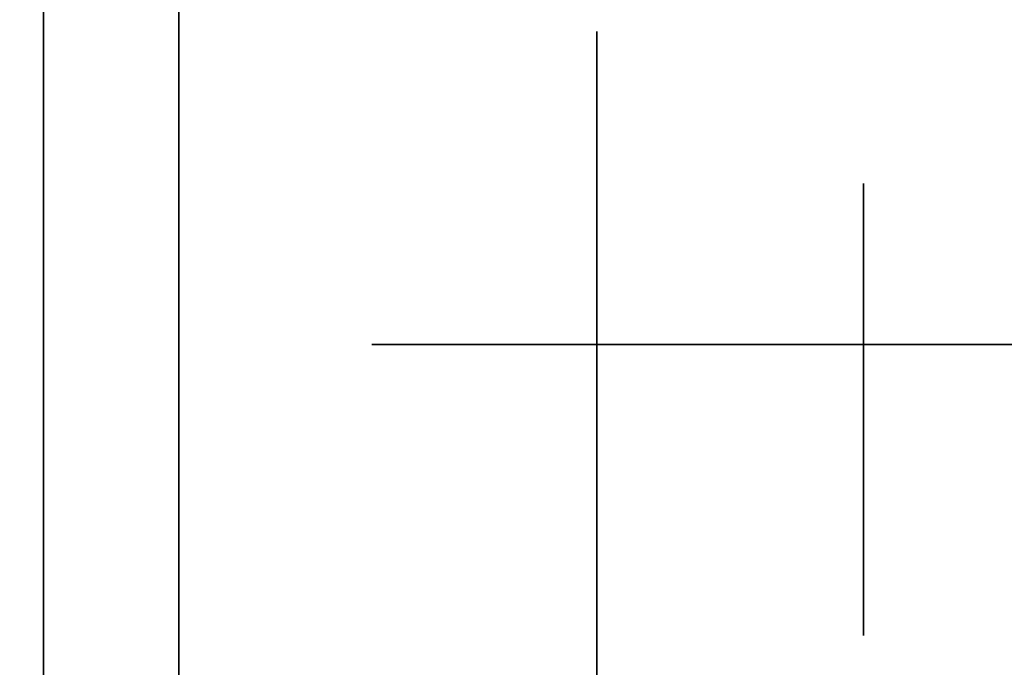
# Model space of a CAD drawing. Extents: x -1299 to -1246.9, y 2743.7 to 2747.9.
# Tile 456 of 1056: x -1284.988 to -1284.9531, y 2747.7993 to 2747.8222. Entities that reach past the tile are written whole.
import ezdxf

# ---------------------------------------------------------------- set-up
doc = ezdxf.new("R2010")
doc.units = 0
doc.header["$LTSCALE"] = 150
doc.header["$MEASUREMENT"] = 0
doc.layers.add('3DFACE_BOLT', color=7, linetype='CONTINUOUS')
doc.layers.add('3DFACE_SHAPE', color=7, linetype='CONTINUOUS')

msp = doc.modelspace()

# ---------------------------------------------------------------- linework, layer by layer
at = {"layer": '3DFACE_BOLT', "color": 1}
for points, invisible_edges in [([(-1284.970119, 2747.841309, 0.068), (-1284.969727, 2747.841309, 0.065528), (-1284.970119, 2747.791309, 0.068)], 14), ([(-1284.970119, 2747.791309, 0.068), (-1284.969727, 2747.841309, 0.065528), (-1284.969727, 2747.791309, 0.065528)], 3), ([(-1284.969727, 2747.841309, 0.070472), (-1284.970119, 2747.841309, 0.068), (-1284.969727, 2747.791309, 0.070472)], 14), ([(-1284.969727, 2747.791309, 0.070472), (-1284.970119, 2747.841309, 0.068), (-1284.970119, 2747.791309, 0.068)], 3), ([(-1284.970119, 2747.841309, 0.138), (-1284.969727, 2747.841309, 0.135528), (-1284.970119, 2747.791309, 0.138)], 14), ([(-1284.970119, 2747.791309, 0.138), (-1284.969727, 2747.841309, 0.135528), (-1284.969727, 2747.791309, 0.135528)], 3), ([(-1284.969727, 2747.841309, 0.140472), (-1284.970119, 2747.841309, 0.138), (-1284.969727, 2747.791309, 0.140472)], 14), ([(-1284.969727, 2747.791309, 0.140472), (-1284.970119, 2747.841309, 0.138), (-1284.970119, 2747.791309, 0.138)], 3), ([(-1284.969727, 2747.841309, 0.065528), (-1284.968591, 2747.841309, 0.063298), (-1284.969727, 2747.791309, 0.065528)], 14), ([(-1284.969727, 2747.791309, 0.065528), (-1284.968591, 2747.841309, 0.063298), (-1284.968591, 2747.791309, 0.063298)], 3), ([(-1284.968591, 2747.841309, 0.072702), (-1284.969727, 2747.841309, 0.070472), (-1284.968591, 2747.791309, 0.072702)], 14), ([(-1284.968591, 2747.791309, 0.072702), (-1284.969727, 2747.841309, 0.070472), (-1284.969727, 2747.791309, 0.070472)], 3), ([(-1284.969727, 2747.841309, 0.135528), (-1284.968591, 2747.841309, 0.133298), (-1284.969727, 2747.791309, 0.135528)], 14), ([(-1284.969727, 2747.791309, 0.135528), (-1284.968591, 2747.841309, 0.133298), (-1284.968591, 2747.791309, 0.133298)], 3), ([(-1284.968591, 2747.841309, 0.142702), (-1284.969727, 2747.841309, 0.140472), (-1284.968591, 2747.791309, 0.142702)], 14), ([(-1284.968591, 2747.791309, 0.142702), (-1284.969727, 2747.841309, 0.140472), (-1284.969727, 2747.791309, 0.140472)], 3), ([(-1284.968591, 2747.841309, 0.063298), (-1284.966821, 2747.841309, 0.061528), (-1284.968591, 2747.791309, 0.063298)], 14), ([(-1284.968591, 2747.791309, 0.063298), (-1284.966821, 2747.841309, 0.061528), (-1284.966821, 2747.791309, 0.061528)], 3), ([(-1284.966821, 2747.841309, 0.074472), (-1284.968591, 2747.841309, 0.072702), (-1284.966821, 2747.791309, 0.074472)], 14), ([(-1284.966821, 2747.791309, 0.074472), (-1284.968591, 2747.841309, 0.072702), (-1284.968591, 2747.791309, 0.072702)], 3), ([(-1284.968591, 2747.841309, 0.133298), (-1284.966821, 2747.841309, 0.131528), (-1284.968591, 2747.791309, 0.133298)], 14), ([(-1284.968591, 2747.791309, 0.133298), (-1284.966821, 2747.841309, 0.131528), (-1284.966821, 2747.791309, 0.131528)], 3), ([(-1284.966821, 2747.841309, 0.144472), (-1284.968591, 2747.841309, 0.142702), (-1284.966821, 2747.791309, 0.144472)], 14), ([(-1284.966821, 2747.791309, 0.144472), (-1284.968591, 2747.841309, 0.142702), (-1284.968591, 2747.791309, 0.142702)], 3), ([(-1284.966821, 2747.841309, 0.061528), (-1284.964591, 2747.841309, 0.060392), (-1284.966821, 2747.791309, 0.061528)], 14), ([(-1284.966821, 2747.791309, 0.061528), (-1284.964591, 2747.841309, 0.060392), (-1284.964591, 2747.791309, 0.060392)], 3), ([(-1284.964591, 2747.841309, 0.075608), (-1284.966821, 2747.841309, 0.074472), (-1284.964591, 2747.791309, 0.075608)], 14), ([(-1284.964591, 2747.791309, 0.075608), (-1284.966821, 2747.841309, 0.074472), (-1284.966821, 2747.791309, 0.074472)], 3), ([(-1284.966821, 2747.841309, 0.131528), (-1284.964591, 2747.841309, 0.130392), (-1284.966821, 2747.791309, 0.131528)], 14), ([(-1284.966821, 2747.791309, 0.131528), (-1284.964591, 2747.841309, 0.130392), (-1284.964591, 2747.791309, 0.130392)], 3), ([(-1284.964591, 2747.841309, 0.145608), (-1284.966821, 2747.841309, 0.144472), (-1284.964591, 2747.791309, 0.145608)], 14), ([(-1284.964591, 2747.791309, 0.145608), (-1284.966821, 2747.841309, 0.144472), (-1284.966821, 2747.791309, 0.144472)], 3), ([(-1284.964591, 2747.841309, 0.060392), (-1284.962119, 2747.841309, 0.06), (-1284.964591, 2747.791309, 0.060392)], 14), ([(-1284.964591, 2747.791309, 0.060392), (-1284.962119, 2747.841309, 0.06), (-1284.962119, 2747.791309, 0.06)], 3), ([(-1284.962119, 2747.841309, 0.076), (-1284.964591, 2747.841309, 0.075608), (-1284.962119, 2747.791309, 0.076)], 14), ([(-1284.962119, 2747.791309, 0.076), (-1284.964591, 2747.841309, 0.075608), (-1284.964591, 2747.791309, 0.075608)], 3), ([(-1284.964591, 2747.841309, 0.130392), (-1284.962119, 2747.841309, 0.13), (-1284.964591, 2747.791309, 0.130392)], 14), ([(-1284.964591, 2747.791309, 0.130392), (-1284.962119, 2747.841309, 0.13), (-1284.962119, 2747.791309, 0.13)], 3), ([(-1284.962119, 2747.841309, 0.146), (-1284.964591, 2747.841309, 0.145608), (-1284.962119, 2747.791309, 0.146)], 14), ([(-1284.962119, 2747.791309, 0.146), (-1284.964591, 2747.841309, 0.145608), (-1284.964591, 2747.791309, 0.145608)], 3), ([(-1284.962119, 2747.841309, 0.06), (-1284.959647, 2747.841309, 0.060392), (-1284.962119, 2747.791309, 0.06)], 14), ([(-1284.962119, 2747.791309, 0.06), (-1284.959647, 2747.841309, 0.060392), (-1284.959647, 2747.791309, 0.060392)], 3), ([(-1284.959647, 2747.841309, 0.075608), (-1284.962119, 2747.841309, 0.076), (-1284.959647, 2747.791309, 0.075608)], 14), ([(-1284.959647, 2747.791309, 0.075608), (-1284.962119, 2747.841309, 0.076), (-1284.962119, 2747.791309, 0.076)], 3), ([(-1284.962119, 2747.841309, 0.13), (-1284.959647, 2747.841309, 0.130392), (-1284.962119, 2747.791309, 0.13)], 14), ([(-1284.962119, 2747.791309, 0.13), (-1284.959647, 2747.841309, 0.130392), (-1284.959647, 2747.791309, 0.130392)], 3), ([(-1284.959647, 2747.841309, 0.145608), (-1284.962119, 2747.841309, 0.146), (-1284.959647, 2747.791309, 0.145608)], 14), ([(-1284.959647, 2747.791309, 0.145608), (-1284.962119, 2747.841309, 0.146), (-1284.962119, 2747.791309, 0.146)], 3), ([(-1284.959647, 2747.841309, 0.060392), (-1284.957416, 2747.841309, 0.061528), (-1284.959647, 2747.791309, 0.060392)], 14), ([(-1284.959647, 2747.791309, 0.060392), (-1284.957416, 2747.841309, 0.061528), (-1284.957416, 2747.791309, 0.061528)], 3), ([(-1284.957416, 2747.841309, 0.074472), (-1284.959647, 2747.841309, 0.075608), (-1284.957416, 2747.791309, 0.074472)], 14), ([(-1284.957416, 2747.791309, 0.074472), (-1284.959647, 2747.841309, 0.075608), (-1284.959647, 2747.791309, 0.075608)], 3), ([(-1284.959647, 2747.841309, 0.130392), (-1284.957416, 2747.841309, 0.131528), (-1284.959647, 2747.791309, 0.130392)], 14), ([(-1284.959647, 2747.791309, 0.130392), (-1284.957416, 2747.841309, 0.131528), (-1284.957416, 2747.791309, 0.131528)], 3), ([(-1284.957416, 2747.841309, 0.144472), (-1284.959647, 2747.841309, 0.145608), (-1284.957416, 2747.791309, 0.144472)], 14), ([(-1284.957416, 2747.791309, 0.144472), (-1284.959647, 2747.841309, 0.145608), (-1284.959647, 2747.791309, 0.145608)], 3), ([(-1284.957416, 2747.841309, 0.061528), (-1284.955647, 2747.841309, 0.063298), (-1284.957416, 2747.791309, 0.061528)], 14), ([(-1284.957416, 2747.791309, 0.061528), (-1284.955647, 2747.841309, 0.063298), (-1284.955647, 2747.791309, 0.063298)], 3), ([(-1284.955647, 2747.841309, 0.072702), (-1284.957416, 2747.841309, 0.074472), (-1284.955647, 2747.791309, 0.072702)], 14), ([(-1284.955647, 2747.791309, 0.072702), (-1284.957416, 2747.841309, 0.074472), (-1284.957416, 2747.791309, 0.074472)], 3), ([(-1284.957416, 2747.841309, 0.131528), (-1284.955647, 2747.841309, 0.133298), (-1284.957416, 2747.791309, 0.131528)], 14), ([(-1284.957416, 2747.791309, 0.131528), (-1284.955647, 2747.841309, 0.133298), (-1284.955647, 2747.791309, 0.133298)], 3), ([(-1284.955647, 2747.841309, 0.142702), (-1284.957416, 2747.841309, 0.144472), (-1284.955647, 2747.791309, 0.142702)], 14), ([(-1284.955647, 2747.791309, 0.142702), (-1284.957416, 2747.841309, 0.144472), (-1284.957416, 2747.791309, 0.144472)], 3), ([(-1284.955647, 2747.841309, 0.063298), (-1284.95451, 2747.841309, 0.065528), (-1284.955647, 2747.791309, 0.063298)], 14), ([(-1284.955647, 2747.791309, 0.063298), (-1284.95451, 2747.841309, 0.065528), (-1284.95451, 2747.791309, 0.065528)], 3), ([(-1284.95451, 2747.841309, 0.070472), (-1284.955647, 2747.841309, 0.072702), (-1284.95451, 2747.791309, 0.070472)], 14), ([(-1284.95451, 2747.791309, 0.070472), (-1284.955647, 2747.841309, 0.072702), (-1284.955647, 2747.791309, 0.072702)], 3), ([(-1284.955647, 2747.841309, 0.133298), (-1284.95451, 2747.841309, 0.135528), (-1284.955647, 2747.791309, 0.133298)], 14), ([(-1284.955647, 2747.791309, 0.133298), (-1284.95451, 2747.841309, 0.135528), (-1284.95451, 2747.791309, 0.135528)], 3), ([(-1284.95451, 2747.841309, 0.140472), (-1284.955647, 2747.841309, 0.142702), (-1284.95451, 2747.791309, 0.140472)], 14), ([(-1284.95451, 2747.791309, 0.140472), (-1284.955647, 2747.841309, 0.142702), (-1284.955647, 2747.791309, 0.142702)], 3), ([(-1284.95451, 2747.841309, 0.065528), (-1284.954119, 2747.841309, 0.068), (-1284.95451, 2747.791309, 0.065528)], 14), ([(-1284.95451, 2747.791309, 0.065528), (-1284.954119, 2747.841309, 0.068), (-1284.954119, 2747.791309, 0.068)], 3), ([(-1284.954119, 2747.841309, 0.068), (-1284.95451, 2747.841309, 0.070472), (-1284.954119, 2747.791309, 0.068)], 14), ([(-1284.954119, 2747.791309, 0.068), (-1284.95451, 2747.841309, 0.070472), (-1284.95451, 2747.791309, 0.070472)], 3), ([(-1284.95451, 2747.841309, 0.135528), (-1284.954119, 2747.841309, 0.138), (-1284.95451, 2747.791309, 0.135528)], 14), ([(-1284.95451, 2747.791309, 0.135528), (-1284.954119, 2747.841309, 0.138), (-1284.954119, 2747.791309, 0.138)], 3), ([(-1284.954119, 2747.841309, 0.138), (-1284.95451, 2747.841309, 0.140472), (-1284.954119, 2747.791309, 0.138)], 14), ([(-1284.954119, 2747.791309, 0.138), (-1284.95451, 2747.841309, 0.140472), (-1284.95451, 2747.791309, 0.140472)], 3), ([(-1284.975494, 2747.825549, 0.068), (-1284.968806, 2747.825549, 0.056417), (-1284.975494, 2747.810749, 0.068)], 14), ([(-1284.975494, 2747.810749, 0.068), (-1284.968806, 2747.825549, 0.056417), (-1284.968806, 2747.810749, 0.056417)], 3), ([(-1284.968806, 2747.825549, 0.079583), (-1284.975494, 2747.825549, 0.068), (-1284.968806, 2747.810749, 0.079583)], 14), ([(-1284.968806, 2747.810749, 0.079583), (-1284.975494, 2747.825549, 0.068), (-1284.975494, 2747.810749, 0.068)], 3), ([(-1284.975494, 2747.825549, 0.138), (-1284.968806, 2747.825549, 0.126417), (-1284.975494, 2747.810749, 0.138)], 14), ([(-1284.975494, 2747.810749, 0.138), (-1284.968806, 2747.825549, 0.126417), (-1284.968806, 2747.810749, 0.126417)], 3), ([(-1284.968806, 2747.825549, 0.149583), (-1284.975494, 2747.825549, 0.138), (-1284.968806, 2747.810749, 0.149583)], 14), ([(-1284.968806, 2747.810749, 0.149583), (-1284.975494, 2747.825549, 0.138), (-1284.975494, 2747.810749, 0.138)], 3), ([(-1284.968806, 2747.825549, 0.056417), (-1284.955431, 2747.825549, 0.056417), (-1284.968806, 2747.810749, 0.056417)], 14), ([(-1284.968806, 2747.810749, 0.056417), (-1284.955431, 2747.825549, 0.056417), (-1284.955431, 2747.810749, 0.056417)], 3), ([(-1284.955431, 2747.825549, 0.079583), (-1284.968806, 2747.825549, 0.079583), (-1284.955431, 2747.810749, 0.079583)], 14), ([(-1284.955431, 2747.810749, 0.079583), (-1284.968806, 2747.825549, 0.079583), (-1284.968806, 2747.810749, 0.079583)], 3), ([(-1284.968806, 2747.825549, 0.126417), (-1284.955431, 2747.825549, 0.126417), (-1284.968806, 2747.810749, 0.126417)], 14), ([(-1284.968806, 2747.810749, 0.126417), (-1284.955431, 2747.825549, 0.126417), (-1284.955431, 2747.810749, 0.126417)], 3), ([(-1284.955431, 2747.825549, 0.149583), (-1284.968806, 2747.825549, 0.149583), (-1284.955431, 2747.810749, 0.149583)], 14), ([(-1284.955431, 2747.810749, 0.149583), (-1284.968806, 2747.825549, 0.149583), (-1284.968806, 2747.810749, 0.149583)], 3), ([(-1284.955431, 2747.825549, 0.056417), (-1284.948744, 2747.825549, 0.068), (-1284.955431, 2747.810749, 0.056417)], 14), ([(-1284.955431, 2747.810749, 0.056417), (-1284.948744, 2747.825549, 0.068), (-1284.948744, 2747.810749, 0.068)], 3), ([(-1284.948744, 2747.825549, 0.068), (-1284.955431, 2747.825549, 0.079583), (-1284.948744, 2747.810749, 0.068)], 14), ([(-1284.948744, 2747.810749, 0.068), (-1284.955431, 2747.825549, 0.079583), (-1284.955431, 2747.810749, 0.079583)], 3), ([(-1284.955431, 2747.825549, 0.126417), (-1284.948744, 2747.825549, 0.138), (-1284.955431, 2747.810749, 0.126417)], 14), ([(-1284.955431, 2747.810749, 0.126417), (-1284.948744, 2747.825549, 0.138), (-1284.948744, 2747.810749, 0.138)], 3), ([(-1284.948744, 2747.825549, 0.138), (-1284.955431, 2747.825549, 0.149583), (-1284.948744, 2747.810749, 0.138)], 14), ([(-1284.948744, 2747.810749, 0.138), (-1284.955431, 2747.825549, 0.149583), (-1284.955431, 2747.810749, 0.149583)], 3), ([(-1284.982319, 2747.815136, 0.126417), (-1284.982319, 2747.821824, 0.138), (-1284.967519, 2747.815136, 0.126417)], 14), ([(-1284.967519, 2747.815136, 0.126417), (-1284.982319, 2747.821824, 0.138), (-1284.967519, 2747.821824, 0.138)], 3), ([(-1284.982319, 2747.821824, 0.138), (-1284.982319, 2747.815136, 0.149583), (-1284.967519, 2747.821824, 0.138)], 14), ([(-1284.967519, 2747.821824, 0.138), (-1284.982319, 2747.815136, 0.149583), (-1284.967519, 2747.815136, 0.149583)], 3), ([(-1284.982319, 2747.815136, 0.149583), (-1284.982319, 2747.821824, 0.138), (-1284.982319, 2747.815136, 0.126417)], 12), ([(-1284.982319, 2747.815136, 0.056417), (-1284.982319, 2747.821824, 0.068), (-1284.967519, 2747.815136, 0.056417)], 14), ([(-1284.967519, 2747.815136, 0.056417), (-1284.982319, 2747.821824, 0.068), (-1284.967519, 2747.821824, 0.068)], 3), ([(-1284.982319, 2747.821824, 0.068), (-1284.982319, 2747.815136, 0.079583), (-1284.967519, 2747.821824, 0.068)], 14), ([(-1284.967519, 2747.821824, 0.068), (-1284.982319, 2747.815136, 0.079583), (-1284.967519, 2747.815136, 0.079583)], 3), ([(-1284.982319, 2747.815136, 0.079583), (-1284.982319, 2747.821824, 0.068), (-1284.982319, 2747.815136, 0.056417)], 12), ([(-1284.967519, 2747.815136, 0.126417), (-1284.967519, 2747.821824, 0.138), (-1284.967519, 2747.815136, 0.149583)], 12), ([(-1284.967519, 2747.815136, 0.056417), (-1284.967519, 2747.821824, 0.068), (-1284.967519, 2747.815136, 0.079583)], 12), ([(-1285.008079, 2747.816057, 0.135528), (-1285.008079, 2747.816449, 0.138), (-1284.958079, 2747.816057, 0.135528)], 14), ([(-1284.958079, 2747.816057, 0.135528), (-1285.008079, 2747.816449, 0.138), (-1284.958079, 2747.816449, 0.138)], 3), ([(-1285.008079, 2747.816449, 0.138), (-1285.008079, 2747.816057, 0.140472), (-1284.958079, 2747.816449, 0.138)], 14), ([(-1284.958079, 2747.816449, 0.138), (-1285.008079, 2747.816057, 0.140472), (-1284.958079, 2747.816057, 0.140472)], 3), ([(-1285.008079, 2747.816057, 0.065528), (-1285.008079, 2747.816449, 0.068), (-1284.958079, 2747.816057, 0.065528)], 14), ([(-1284.958079, 2747.816057, 0.065528), (-1285.008079, 2747.816449, 0.068), (-1284.958079, 2747.816449, 0.068)], 3), ([(-1285.008079, 2747.816449, 0.068), (-1285.008079, 2747.816057, 0.070472), (-1284.958079, 2747.816449, 0.068)], 14), ([(-1284.958079, 2747.816449, 0.068), (-1285.008079, 2747.816057, 0.070472), (-1284.958079, 2747.816057, 0.070472)], 3), ([(-1284.958079, 2747.816057, 0.135528), (-1284.958079, 2747.816449, 0.138), (-1284.958079, 2747.816057, 0.140472)], 12), ([(-1284.958079, 2747.816057, 0.065528), (-1284.958079, 2747.816449, 0.068), (-1284.958079, 2747.816057, 0.070472)], 12), ([(-1285.008079, 2747.814921, 0.133298), (-1285.008079, 2747.816057, 0.135528), (-1284.958079, 2747.814921, 0.133298)], 14), ([(-1284.958079, 2747.814921, 0.133298), (-1285.008079, 2747.816057, 0.135528), (-1284.958079, 2747.816057, 0.135528)], 3), ([(-1285.008079, 2747.816057, 0.140472), (-1285.008079, 2747.814921, 0.142702), (-1284.958079, 2747.816057, 0.140472)], 14), ([(-1284.958079, 2747.816057, 0.140472), (-1285.008079, 2747.814921, 0.142702), (-1284.958079, 2747.814921, 0.142702)], 3), ([(-1285.008079, 2747.814921, 0.063298), (-1285.008079, 2747.816057, 0.065528), (-1284.958079, 2747.814921, 0.063298)], 14), ([(-1284.958079, 2747.814921, 0.063298), (-1285.008079, 2747.816057, 0.065528), (-1284.958079, 2747.816057, 0.065528)], 3), ([(-1285.008079, 2747.816057, 0.070472), (-1285.008079, 2747.814921, 0.072702), (-1284.958079, 2747.816057, 0.070472)], 14), ([(-1284.958079, 2747.816057, 0.070472), (-1285.008079, 2747.814921, 0.072702), (-1284.958079, 2747.814921, 0.072702)], 3), ([(-1284.958079, 2747.814921, 0.133298), (-1284.958079, 2747.816057, 0.135528), (-1284.958079, 2747.814921, 0.142702)], 14), ([(-1284.958079, 2747.814921, 0.142702), (-1284.958079, 2747.816057, 0.135528), (-1284.958079, 2747.816057, 0.140472)], 3), ([(-1284.958079, 2747.814921, 0.063298), (-1284.958079, 2747.816057, 0.065528), (-1284.958079, 2747.814921, 0.072702)], 14), ([(-1284.958079, 2747.814921, 0.072702), (-1284.958079, 2747.816057, 0.065528), (-1284.958079, 2747.816057, 0.070472)], 3), ([(-1285.008079, 2747.813151, 0.131528), (-1285.008079, 2747.814921, 0.133298), (-1284.958079, 2747.813151, 0.131528)], 14), ([(-1284.958079, 2747.813151, 0.131528), (-1285.008079, 2747.814921, 0.133298), (-1284.958079, 2747.814921, 0.133298)], 3), ([(-1285.008079, 2747.814921, 0.142702), (-1285.008079, 2747.813151, 0.144472), (-1284.958079, 2747.814921, 0.142702)], 14), ([(-1284.958079, 2747.814921, 0.142702), (-1285.008079, 2747.813151, 0.144472), (-1284.958079, 2747.813151, 0.144472)], 3), ([(-1285.008079, 2747.813151, 0.061528), (-1285.008079, 2747.814921, 0.063298), (-1284.958079, 2747.813151, 0.061528)], 14), ([(-1284.958079, 2747.813151, 0.061528), (-1285.008079, 2747.814921, 0.063298), (-1284.958079, 2747.814921, 0.063298)], 3), ([(-1285.008079, 2747.814921, 0.072702), (-1285.008079, 2747.813151, 0.074472), (-1284.958079, 2747.814921, 0.072702)], 14), ([(-1284.958079, 2747.814921, 0.072702), (-1285.008079, 2747.813151, 0.074472), (-1284.958079, 2747.813151, 0.074472)], 3), ([(-1284.982319, 2747.801761, 0.126417), (-1284.982319, 2747.815136, 0.126417), (-1284.967519, 2747.801761, 0.126417)], 14), ([(-1284.967519, 2747.801761, 0.126417), (-1284.982319, 2747.815136, 0.126417), (-1284.967519, 2747.815136, 0.126417)], 3), ([(-1284.982319, 2747.815136, 0.149583), (-1284.982319, 2747.801761, 0.149583), (-1284.967519, 2747.815136, 0.149583)], 14), ([(-1284.967519, 2747.815136, 0.149583), (-1284.982319, 2747.801761, 0.149583), (-1284.967519, 2747.801761, 0.149583)], 3), ([(-1284.982319, 2747.801761, 0.149583), (-1284.982319, 2747.815136, 0.149583), (-1284.982319, 2747.801761, 0.126417)], 14), ([(-1284.982319, 2747.801761, 0.126417), (-1284.982319, 2747.815136, 0.149583), (-1284.982319, 2747.815136, 0.126417)], 3), ([(-1284.982319, 2747.801761, 0.056417), (-1284.982319, 2747.815136, 0.056417), (-1284.967519, 2747.801761, 0.056417)], 14), ([(-1284.967519, 2747.801761, 0.056417), (-1284.982319, 2747.815136, 0.056417), (-1284.967519, 2747.815136, 0.056417)], 3), ([(-1284.982319, 2747.815136, 0.079583), (-1284.982319, 2747.801761, 0.079583), (-1284.967519, 2747.815136, 0.079583)], 14), ([(-1284.967519, 2747.815136, 0.079583), (-1284.982319, 2747.801761, 0.079583), (-1284.967519, 2747.801761, 0.079583)], 3), ([(-1284.982319, 2747.801761, 0.079583), (-1284.982319, 2747.815136, 0.079583), (-1284.982319, 2747.801761, 0.056417)], 14), ([(-1284.982319, 2747.801761, 0.056417), (-1284.982319, 2747.815136, 0.079583), (-1284.982319, 2747.815136, 0.056417)], 3), ([(-1284.967519, 2747.801761, 0.126417), (-1284.967519, 2747.815136, 0.126417), (-1284.967519, 2747.801761, 0.149583)], 14), ([(-1284.967519, 2747.801761, 0.149583), (-1284.967519, 2747.815136, 0.126417), (-1284.967519, 2747.815136, 0.149583)], 3), ([(-1284.967519, 2747.801761, 0.056417), (-1284.967519, 2747.815136, 0.056417), (-1284.967519, 2747.801761, 0.079583)], 14), ([(-1284.967519, 2747.801761, 0.079583), (-1284.967519, 2747.815136, 0.056417), (-1284.967519, 2747.815136, 0.079583)], 3), ([(-1284.958079, 2747.813151, 0.131528), (-1284.958079, 2747.814921, 0.133298), (-1284.958079, 2747.813151, 0.144472)], 14), ([(-1284.958079, 2747.813151, 0.144472), (-1284.958079, 2747.814921, 0.133298), (-1284.958079, 2747.814921, 0.142702)], 3), ([(-1284.958079, 2747.813151, 0.061528), (-1284.958079, 2747.814921, 0.063298), (-1284.958079, 2747.813151, 0.074472)], 14), ([(-1284.958079, 2747.813151, 0.074472), (-1284.958079, 2747.814921, 0.063298), (-1284.958079, 2747.814921, 0.072702)], 3), ([(-1285.008079, 2747.810921, 0.130392), (-1285.008079, 2747.813151, 0.131528), (-1284.958079, 2747.810921, 0.130392)], 14), ([(-1284.958079, 2747.810921, 0.130392), (-1285.008079, 2747.813151, 0.131528), (-1284.958079, 2747.813151, 0.131528)], 3), ([(-1285.008079, 2747.813151, 0.144472), (-1285.008079, 2747.810921, 0.145608), (-1284.958079, 2747.813151, 0.144472)], 14), ([(-1284.958079, 2747.813151, 0.144472), (-1285.008079, 2747.810921, 0.145608), (-1284.958079, 2747.810921, 0.145608)], 3), ([(-1285.008079, 2747.810921, 0.060392), (-1285.008079, 2747.813151, 0.061528), (-1284.958079, 2747.810921, 0.060392)], 14), ([(-1284.958079, 2747.810921, 0.060392), (-1285.008079, 2747.813151, 0.061528), (-1284.958079, 2747.813151, 0.061528)], 3), ([(-1285.008079, 2747.813151, 0.074472), (-1285.008079, 2747.810921, 0.075608), (-1284.958079, 2747.813151, 0.074472)], 14), ([(-1284.958079, 2747.813151, 0.074472), (-1285.008079, 2747.810921, 0.075608), (-1284.958079, 2747.810921, 0.075608)], 3), ([(-1284.958079, 2747.810921, 0.130392), (-1284.958079, 2747.813151, 0.131528), (-1284.958079, 2747.810921, 0.145608)], 14), ([(-1284.958079, 2747.810921, 0.145608), (-1284.958079, 2747.813151, 0.131528), (-1284.958079, 2747.813151, 0.144472)], 3), ([(-1284.958079, 2747.810921, 0.060392), (-1284.958079, 2747.813151, 0.061528), (-1284.958079, 2747.810921, 0.075608)], 14), ([(-1284.958079, 2747.810921, 0.075608), (-1284.958079, 2747.813151, 0.061528), (-1284.958079, 2747.813151, 0.074472)], 3), ([(-1285.008079, 2747.808449, 0.13), (-1285.008079, 2747.810921, 0.130392), (-1284.958079, 2747.808449, 0.13)], 14), ([(-1284.958079, 2747.808449, 0.13), (-1285.008079, 2747.810921, 0.130392), (-1284.958079, 2747.810921, 0.130392)], 3), ([(-1285.008079, 2747.810921, 0.145608), (-1285.008079, 2747.808449, 0.146), (-1284.958079, 2747.810921, 0.145608)], 14), ([(-1284.958079, 2747.810921, 0.145608), (-1285.008079, 2747.808449, 0.146), (-1284.958079, 2747.808449, 0.146)], 3), ([(-1285.008079, 2747.808449, 0.06), (-1285.008079, 2747.810921, 0.060392), (-1284.958079, 2747.808449, 0.06)], 14), ([(-1284.958079, 2747.808449, 0.06), (-1285.008079, 2747.810921, 0.060392), (-1284.958079, 2747.810921, 0.060392)], 3), ([(-1285.008079, 2747.810921, 0.075608), (-1285.008079, 2747.808449, 0.076), (-1284.958079, 2747.810921, 0.075608)], 14), ([(-1284.958079, 2747.810921, 0.075608), (-1285.008079, 2747.808449, 0.076), (-1284.958079, 2747.808449, 0.076)], 3), ([(-1284.975494, 2747.810749, 0.068), (-1284.968806, 2747.810749, 0.056417), (-1284.968806, 2747.810749, 0.079583)], 2), ([(-1284.975494, 2747.810749, 0.138), (-1284.968806, 2747.810749, 0.126417), (-1284.968806, 2747.810749, 0.149583)], 2), ([(-1284.968806, 2747.810749, 0.056417), (-1284.955431, 2747.810749, 0.056417), (-1284.968806, 2747.810749, 0.079583)], 14), ([(-1284.968806, 2747.810749, 0.079583), (-1284.955431, 2747.810749, 0.056417), (-1284.955431, 2747.810749, 0.079583)], 3), ([(-1284.968806, 2747.810749, 0.126417), (-1284.955431, 2747.810749, 0.126417), (-1284.968806, 2747.810749, 0.149583)], 14), ([(-1284.968806, 2747.810749, 0.149583), (-1284.955431, 2747.810749, 0.126417), (-1284.955431, 2747.810749, 0.149583)], 3), ([(-1284.958079, 2747.808449, 0.13), (-1284.958079, 2747.810921, 0.130392), (-1284.958079, 2747.808449, 0.146)], 14), ([(-1284.958079, 2747.808449, 0.146), (-1284.958079, 2747.810921, 0.130392), (-1284.958079, 2747.810921, 0.145608)], 3), ([(-1284.958079, 2747.808449, 0.06), (-1284.958079, 2747.810921, 0.060392), (-1284.958079, 2747.808449, 0.076)], 14), ([(-1284.958079, 2747.808449, 0.076), (-1284.958079, 2747.810921, 0.060392), (-1284.958079, 2747.810921, 0.075608)], 3), ([(-1284.955431, 2747.810749, 0.056417), (-1284.948744, 2747.810749, 0.068), (-1284.955431, 2747.810749, 0.079583)], 12), ([(-1284.955431, 2747.810749, 0.126417), (-1284.948744, 2747.810749, 0.138), (-1284.955431, 2747.810749, 0.149583)], 12), ([(-1285.008079, 2747.805976, 0.130392), (-1285.008079, 2747.808449, 0.13), (-1284.958079, 2747.805976, 0.130392)], 14), ([(-1284.958079, 2747.805976, 0.130392), (-1285.008079, 2747.808449, 0.13), (-1284.958079, 2747.808449, 0.13)], 3), ([(-1285.008079, 2747.808449, 0.146), (-1285.008079, 2747.805976, 0.145608), (-1284.958079, 2747.808449, 0.146)], 14), ([(-1284.958079, 2747.808449, 0.146), (-1285.008079, 2747.805976, 0.145608), (-1284.958079, 2747.805976, 0.145608)], 3), ([(-1285.008079, 2747.805976, 0.060392), (-1285.008079, 2747.808449, 0.06), (-1284.958079, 2747.805976, 0.060392)], 14), ([(-1284.958079, 2747.805976, 0.060392), (-1285.008079, 2747.808449, 0.06), (-1284.958079, 2747.808449, 0.06)], 3), ([(-1285.008079, 2747.808449, 0.076), (-1285.008079, 2747.805976, 0.075608), (-1284.958079, 2747.808449, 0.076)], 14), ([(-1284.958079, 2747.808449, 0.076), (-1285.008079, 2747.805976, 0.075608), (-1284.958079, 2747.805976, 0.075608)], 3), ([(-1284.958079, 2747.805976, 0.130392), (-1284.958079, 2747.808449, 0.13), (-1284.958079, 2747.805976, 0.145608)], 14), ([(-1284.958079, 2747.805976, 0.145608), (-1284.958079, 2747.808449, 0.13), (-1284.958079, 2747.808449, 0.146)], 3), ([(-1284.958079, 2747.805976, 0.060392), (-1284.958079, 2747.808449, 0.06), (-1284.958079, 2747.805976, 0.075608)], 14), ([(-1284.958079, 2747.805976, 0.075608), (-1284.958079, 2747.808449, 0.06), (-1284.958079, 2747.808449, 0.076)], 3), ([(-1285.008079, 2747.803746, 0.131528), (-1285.008079, 2747.805976, 0.130392), (-1284.958079, 2747.803746, 0.131528)], 14), ([(-1284.958079, 2747.803746, 0.131528), (-1285.008079, 2747.805976, 0.130392), (-1284.958079, 2747.805976, 0.130392)], 3), ([(-1285.008079, 2747.805976, 0.145608), (-1285.008079, 2747.803746, 0.144472), (-1284.958079, 2747.805976, 0.145608)], 14), ([(-1284.958079, 2747.805976, 0.145608), (-1285.008079, 2747.803746, 0.144472), (-1284.958079, 2747.803746, 0.144472)], 3), ([(-1285.008079, 2747.803746, 0.061528), (-1285.008079, 2747.805976, 0.060392), (-1284.958079, 2747.803746, 0.061528)], 14), ([(-1284.958079, 2747.803746, 0.061528), (-1285.008079, 2747.805976, 0.060392), (-1284.958079, 2747.805976, 0.060392)], 3), ([(-1285.008079, 2747.805976, 0.075608), (-1285.008079, 2747.803746, 0.074472), (-1284.958079, 2747.805976, 0.075608)], 14), ([(-1284.958079, 2747.805976, 0.075608), (-1285.008079, 2747.803746, 0.074472), (-1284.958079, 2747.803746, 0.074472)], 3), ([(-1284.958079, 2747.803746, 0.131528), (-1284.958079, 2747.805976, 0.130392), (-1284.958079, 2747.803746, 0.144472)], 14), ([(-1284.958079, 2747.803746, 0.144472), (-1284.958079, 2747.805976, 0.130392), (-1284.958079, 2747.805976, 0.145608)], 3), ([(-1284.958079, 2747.803746, 0.061528), (-1284.958079, 2747.805976, 0.060392), (-1284.958079, 2747.803746, 0.074472)], 14), ([(-1284.958079, 2747.803746, 0.074472), (-1284.958079, 2747.805976, 0.060392), (-1284.958079, 2747.805976, 0.075608)], 3), ([(-1285.008079, 2747.801976, 0.133298), (-1285.008079, 2747.803746, 0.131528), (-1284.958079, 2747.801976, 0.133298)], 14), ([(-1284.958079, 2747.801976, 0.133298), (-1285.008079, 2747.803746, 0.131528), (-1284.958079, 2747.803746, 0.131528)], 3), ([(-1285.008079, 2747.803746, 0.144472), (-1285.008079, 2747.801976, 0.142702), (-1284.958079, 2747.803746, 0.144472)], 14), ([(-1284.958079, 2747.803746, 0.144472), (-1285.008079, 2747.801976, 0.142702), (-1284.958079, 2747.801976, 0.142702)], 3), ([(-1285.008079, 2747.801976, 0.063298), (-1285.008079, 2747.803746, 0.061528), (-1284.958079, 2747.801976, 0.063298)], 14), ([(-1284.958079, 2747.801976, 0.063298), (-1285.008079, 2747.803746, 0.061528), (-1284.958079, 2747.803746, 0.061528)], 3), ([(-1285.008079, 2747.803746, 0.074472), (-1285.008079, 2747.801976, 0.072702), (-1284.958079, 2747.803746, 0.074472)], 14), ([(-1284.958079, 2747.803746, 0.074472), (-1285.008079, 2747.801976, 0.072702), (-1284.958079, 2747.801976, 0.072702)], 3), ([(-1284.958079, 2747.801976, 0.133298), (-1284.958079, 2747.803746, 0.131528), (-1284.958079, 2747.801976, 0.142702)], 14), ([(-1284.958079, 2747.801976, 0.142702), (-1284.958079, 2747.803746, 0.131528), (-1284.958079, 2747.803746, 0.144472)], 3), ([(-1284.958079, 2747.801976, 0.063298), (-1284.958079, 2747.803746, 0.061528), (-1284.958079, 2747.801976, 0.072702)], 14), ([(-1284.958079, 2747.801976, 0.072702), (-1284.958079, 2747.803746, 0.061528), (-1284.958079, 2747.803746, 0.074472)], 3), ([(-1285.008079, 2747.80084, 0.135528), (-1285.008079, 2747.801976, 0.133298), (-1284.958079, 2747.80084, 0.135528)], 14), ([(-1284.958079, 2747.80084, 0.135528), (-1285.008079, 2747.801976, 0.133298), (-1284.958079, 2747.801976, 0.133298)], 3), ([(-1285.008079, 2747.801976, 0.142702), (-1285.008079, 2747.80084, 0.140472), (-1284.958079, 2747.801976, 0.142702)], 14), ([(-1284.958079, 2747.801976, 0.142702), (-1285.008079, 2747.80084, 0.140472), (-1284.958079, 2747.80084, 0.140472)], 3), ([(-1285.008079, 2747.80084, 0.065528), (-1285.008079, 2747.801976, 0.063298), (-1284.958079, 2747.80084, 0.065528)], 14), ([(-1284.958079, 2747.80084, 0.065528), (-1285.008079, 2747.801976, 0.063298), (-1284.958079, 2747.801976, 0.063298)], 3), ([(-1285.008079, 2747.801976, 0.072702), (-1285.008079, 2747.80084, 0.070472), (-1284.958079, 2747.801976, 0.072702)], 14), ([(-1284.958079, 2747.801976, 0.072702), (-1285.008079, 2747.80084, 0.070472), (-1284.958079, 2747.80084, 0.070472)], 3), ([(-1284.958079, 2747.80084, 0.135528), (-1284.958079, 2747.801976, 0.133298), (-1284.958079, 2747.80084, 0.140472)], 14), ([(-1284.958079, 2747.80084, 0.140472), (-1284.958079, 2747.801976, 0.133298), (-1284.958079, 2747.801976, 0.142702)], 3), ([(-1284.958079, 2747.80084, 0.065528), (-1284.958079, 2747.801976, 0.063298), (-1284.958079, 2747.80084, 0.070472)], 14), ([(-1284.958079, 2747.80084, 0.070472), (-1284.958079, 2747.801976, 0.063298), (-1284.958079, 2747.801976, 0.072702)], 3), ([(-1284.982319, 2747.795074, 0.138), (-1284.982319, 2747.801761, 0.126417), (-1284.967519, 2747.795074, 0.138)], 14), ([(-1284.967519, 2747.795074, 0.138), (-1284.982319, 2747.801761, 0.126417), (-1284.967519, 2747.801761, 0.126417)], 3), ([(-1284.982319, 2747.801761, 0.149583), (-1284.982319, 2747.795074, 0.138), (-1284.967519, 2747.801761, 0.149583)], 14), ([(-1284.967519, 2747.801761, 0.149583), (-1284.982319, 2747.795074, 0.138), (-1284.967519, 2747.795074, 0.138)], 3), ([(-1284.982319, 2747.795074, 0.138), (-1284.982319, 2747.801761, 0.149583), (-1284.982319, 2747.801761, 0.126417)], 2), ([(-1284.982319, 2747.795074, 0.068), (-1284.982319, 2747.801761, 0.056417), (-1284.967519, 2747.795074, 0.068)], 14), ([(-1284.967519, 2747.795074, 0.068), (-1284.982319, 2747.801761, 0.056417), (-1284.967519, 2747.801761, 0.056417)], 3), ([(-1284.982319, 2747.801761, 0.079583), (-1284.982319, 2747.795074, 0.068), (-1284.967519, 2747.801761, 0.079583)], 14), ([(-1284.967519, 2747.801761, 0.079583), (-1284.982319, 2747.795074, 0.068), (-1284.967519, 2747.795074, 0.068)], 3), ([(-1284.982319, 2747.795074, 0.068), (-1284.982319, 2747.801761, 0.079583), (-1284.982319, 2747.801761, 0.056417)], 2), ([(-1284.967519, 2747.795074, 0.138), (-1284.967519, 2747.801761, 0.126417), (-1284.967519, 2747.801761, 0.149583)], 2), ([(-1284.967519, 2747.795074, 0.068), (-1284.967519, 2747.801761, 0.056417), (-1284.967519, 2747.801761, 0.079583)], 2), ([(-1285.008079, 2747.800449, 0.138), (-1285.008079, 2747.80084, 0.135528), (-1284.958079, 2747.800449, 0.138)], 14), ([(-1284.958079, 2747.800449, 0.138), (-1285.008079, 2747.80084, 0.135528), (-1284.958079, 2747.80084, 0.135528)], 3), ([(-1285.008079, 2747.80084, 0.140472), (-1285.008079, 2747.800449, 0.138), (-1284.958079, 2747.80084, 0.140472)], 14), ([(-1284.958079, 2747.80084, 0.140472), (-1285.008079, 2747.800449, 0.138), (-1284.958079, 2747.800449, 0.138)], 3), ([(-1285.008079, 2747.800449, 0.068), (-1285.008079, 2747.80084, 0.065528), (-1284.958079, 2747.800449, 0.068)], 14), ([(-1284.958079, 2747.800449, 0.068), (-1285.008079, 2747.80084, 0.065528), (-1284.958079, 2747.80084, 0.065528)], 3), ([(-1285.008079, 2747.80084, 0.070472), (-1285.008079, 2747.800449, 0.068), (-1284.958079, 2747.80084, 0.070472)], 14), ([(-1284.958079, 2747.80084, 0.070472), (-1285.008079, 2747.800449, 0.068), (-1284.958079, 2747.800449, 0.068)], 3), ([(-1284.958079, 2747.800449, 0.138), (-1284.958079, 2747.80084, 0.135528), (-1284.958079, 2747.80084, 0.140472)], 2), ([(-1284.958079, 2747.800449, 0.068), (-1284.958079, 2747.80084, 0.065528), (-1284.958079, 2747.80084, 0.070472)], 2)]:
    msp.add_3dface(points, dxfattribs=dict(at, invisible_edges=invisible_edges))
at = {"layer": '3DFACE_SHAPE', "color": 13}
for points, invisible_edges in [([(-1285.046219, 2747.884449, 0.206), (-1285.046219, 2746.946449, 0.206), (-1284.944219, 2747.884449, 0.206)], 2), ([(-1285.046219, 2746.946449, 0.206), (-1284.944219, 2746.946449, 0.206), (-1284.944219, 2747.884449, 0.206)], 12), ([(-1284.944219, 2747.884449), (-1284.944219, 2746.946449), (-1285.046219, 2747.884449)], 2), ([(-1284.944219, 2746.946449), (-1285.046219, 2746.946449), (-1285.046219, 2747.884449)], 12), ([(-1284.992119, 2747.884449, 0.008), (-1284.992119, 2746.946449, 0.008), (-1284.944219, 2747.884449, 0.008)], 2), ([(-1284.992119, 2746.946449, 0.008), (-1284.944219, 2746.946449, 0.008), (-1284.944219, 2747.884449, 0.008)], 12), ([(-1284.944219, 2747.884449, 0.198), (-1284.944219, 2746.946449, 0.198), (-1284.992119, 2747.858449, 0.198)], 14), ([(-1284.944219, 2746.946449, 0.198), (-1284.992119, 2747.808449, 0.198), (-1284.992119, 2747.858449, 0.198)], 13), ([(-1284.987119, 2747.779349, 0.033), (-1284.987119, 2747.814459, 0.06199), (-1284.987119, 2747.830349, 0.033)], 3), ([(-1284.987119, 2747.814459, 0.06199), (-1284.987119, 2747.830349, 0.068), (-1284.987119, 2747.830349, 0.033)], 13), ([(-1284.987119, 2747.814459, 0.06199), (-1284.987119, 2747.816949, 0.068), (-1284.987119, 2747.830349, 0.068)], 14), ([(-1284.987119, 2747.816949, 0.138), (-1284.987119, 2747.830349, 0.068), (-1284.987119, 2747.816949, 0.068)], 15), ([(-1284.987119, 2747.830349, 0.068), (-1284.987119, 2747.816949, 0.138), (-1284.987119, 2747.830349, 0.138)], 3), ([(-1284.987119, 2747.830349, 0.138), (-1284.987119, 2747.816949, 0.138), (-1284.987119, 2747.830349, 0.173)], 3), ([(-1284.987119, 2747.816949, 0.138), (-1284.987119, 2747.814459, 0.14401), (-1284.987119, 2747.830349, 0.173)], 14), ([(-1284.987119, 2747.814459, 0.14401), (-1284.987119, 2747.808449, 0.1465), (-1284.987119, 2747.830349, 0.173)], 14), ([(-1284.987119, 2747.808449, 0.1465), (-1284.987119, 2747.802438, 0.14401), (-1284.987119, 2747.830349, 0.173)], 14), ([(-1284.987119, 2747.830349, 0.173), (-1284.987119, 2747.802438, 0.14401), (-1284.987119, 2747.779349, 0.173)], 3), ([(-1284.982319, 2747.825549, 0.033), (-1284.982319, 2747.808449, 0.033), (-1284.987119, 2747.830349, 0.033)], 14), ([(-1284.987119, 2747.830349, 0.033), (-1284.982319, 2747.808449, 0.033), (-1284.987119, 2747.779349, 0.033)], 3), ([(-1284.987119, 2747.779349, 0.173), (-1284.982319, 2747.825549, 0.173), (-1284.987119, 2747.830349, 0.173)], 3), ([(-1284.982319, 2747.779349, 0.173), (-1284.982319, 2747.825549, 0.173), (-1284.987119, 2747.779349, 0.173)], 2), ([(-1284.982319, 2747.779349, 0.173), (-1284.982319, 2747.802438, 0.14401), (-1284.982319, 2747.825549, 0.173)], 3), ([(-1284.982319, 2747.802438, 0.14401), (-1284.982319, 2747.808449, 0.1465), (-1284.982319, 2747.825549, 0.173)], 14), ([(-1284.982319, 2747.825549, 0.173), (-1284.982319, 2747.808449, 0.1465), (-1284.982319, 2747.814459, 0.14401)], 13), ([(-1284.982319, 2747.814459, 0.14401), (-1284.982319, 2747.816949, 0.138), (-1284.982319, 2747.825549, 0.173)], 14), ([(-1284.982319, 2747.816949, 0.138), (-1284.982319, 2747.825549, 0.033), (-1284.982319, 2747.825549, 0.173)], 13), ([(-1284.982319, 2747.816949, 0.068), (-1284.982319, 2747.825549, 0.033), (-1284.982319, 2747.816949, 0.138)], 15), ([(-1284.982319, 2747.816949, 0.068), (-1284.982319, 2747.814459, 0.06199), (-1284.982319, 2747.825549, 0.033)], 14), ([(-1284.982319, 2747.825549, 0.033), (-1284.982319, 2747.814459, 0.06199), (-1284.982319, 2747.808449, 0.033)], 3), ([(-1284.987119, 2747.814459, 0.13199), (-1284.987119, 2747.816949, 0.138), (-1284.987119, 2747.814459, 0.07401)], 14), ([(-1284.987119, 2747.814459, 0.07401), (-1284.987119, 2747.816949, 0.138), (-1284.987119, 2747.816949, 0.068)], 3), ([(-1284.982319, 2747.814459, 0.07401), (-1284.987119, 2747.814459, 0.07401), (-1284.982319, 2747.816949, 0.068)], 3), ([(-1284.987119, 2747.814459, 0.07401), (-1284.987119, 2747.816949, 0.068), (-1284.982319, 2747.816949, 0.068)], 14), ([(-1284.982319, 2747.816949, 0.068), (-1284.987119, 2747.816949, 0.068), (-1284.982319, 2747.814459, 0.06199)], 3), ([(-1284.987119, 2747.816949, 0.068), (-1284.987119, 2747.814459, 0.06199), (-1284.982319, 2747.814459, 0.06199)], 14), ([(-1284.982319, 2747.814459, 0.14401), (-1284.987119, 2747.814459, 0.14401), (-1284.982319, 2747.816949, 0.138)], 3), ([(-1284.987119, 2747.814459, 0.14401), (-1284.987119, 2747.816949, 0.138), (-1284.982319, 2747.816949, 0.138)], 14), ([(-1284.982319, 2747.816949, 0.138), (-1284.987119, 2747.816949, 0.138), (-1284.982319, 2747.814459, 0.13199)], 3), ([(-1284.987119, 2747.816949, 0.138), (-1284.987119, 2747.814459, 0.13199), (-1284.982319, 2747.814459, 0.13199)], 14), ([(-1284.982319, 2747.814459, 0.07401), (-1284.982319, 2747.816949, 0.068), (-1284.982319, 2747.814459, 0.13199)], 14), ([(-1284.982319, 2747.814459, 0.13199), (-1284.982319, 2747.816949, 0.068), (-1284.982319, 2747.816949, 0.138)], 3), ([(-1284.987119, 2747.808449, 0.0595), (-1284.987119, 2747.814459, 0.06199), (-1284.987119, 2747.779349, 0.033)], 14), ([(-1284.987119, 2747.814459, 0.07401), (-1284.987119, 2747.808449, 0.0765), (-1284.987119, 2747.814459, 0.13199)], 14), ([(-1284.987119, 2747.808449, 0.0765), (-1284.987119, 2747.808449, 0.1295), (-1284.987119, 2747.814459, 0.13199)], 13), ([(-1284.982319, 2747.808449, 0.0765), (-1284.987119, 2747.808449, 0.0765), (-1284.982319, 2747.814459, 0.07401)], 3), ([(-1284.987119, 2747.808449, 0.0765), (-1284.987119, 2747.814459, 0.07401), (-1284.982319, 2747.814459, 0.07401)], 14), ([(-1284.982319, 2747.814459, 0.06199), (-1284.987119, 2747.814459, 0.06199), (-1284.982319, 2747.808449, 0.0595)], 3), ([(-1284.987119, 2747.814459, 0.06199), (-1284.987119, 2747.808449, 0.0595), (-1284.982319, 2747.808449, 0.0595)], 14), ([(-1284.982319, 2747.808449, 0.1465), (-1284.987119, 2747.808449, 0.1465), (-1284.982319, 2747.814459, 0.14401)], 3), ([(-1284.987119, 2747.808449, 0.1465), (-1284.987119, 2747.814459, 0.14401), (-1284.982319, 2747.814459, 0.14401)], 14), ([(-1284.982319, 2747.814459, 0.13199), (-1284.987119, 2747.814459, 0.13199), (-1284.982319, 2747.808449, 0.1295)], 3), ([(-1284.987119, 2747.814459, 0.13199), (-1284.987119, 2747.808449, 0.1295), (-1284.982319, 2747.808449, 0.1295)], 14), ([(-1284.982319, 2747.814459, 0.06199), (-1284.982319, 2747.808449, 0.0595), (-1284.982319, 2747.808449, 0.033)], 14), ([(-1284.982319, 2747.814459, 0.13199), (-1284.982319, 2747.808449, 0.1295), (-1284.982319, 2747.814459, 0.07401)], 14), ([(-1284.982319, 2747.814459, 0.07401), (-1284.982319, 2747.808449, 0.1295), (-1284.982319, 2747.808449, 0.0765)], 3), ([(-1284.992119, 2746.966449, 0.198), (-1284.992119, 2747.808449, 0.198), (-1284.944219, 2746.946449, 0.198)], 14), ([(-1284.987119, 2747.802438, 0.06199), (-1284.987119, 2747.808449, 0.0595), (-1284.987119, 2747.779349, 0.068)], 14), ([(-1284.987119, 2747.779349, 0.068), (-1284.987119, 2747.808449, 0.0595), (-1284.987119, 2747.779349, 0.033)], 15), ([(-1284.987119, 2747.802438, 0.13199), (-1284.987119, 2747.808449, 0.1295), (-1284.987119, 2747.802438, 0.07401)], 14), ([(-1284.987119, 2747.808449, 0.1295), (-1284.987119, 2747.808449, 0.0765), (-1284.987119, 2747.802438, 0.07401)], 13), ([(-1284.982319, 2747.802438, 0.07401), (-1284.987119, 2747.802438, 0.07401), (-1284.982319, 2747.808449, 0.0765)], 3), ([(-1284.987119, 2747.802438, 0.07401), (-1284.987119, 2747.808449, 0.0765), (-1284.982319, 2747.808449, 0.0765)], 14), ([(-1284.982319, 2747.808449, 0.0595), (-1284.987119, 2747.808449, 0.0595), (-1284.982319, 2747.802438, 0.06199)], 3), ([(-1284.987119, 2747.808449, 0.0595), (-1284.987119, 2747.802438, 0.06199), (-1284.982319, 2747.802438, 0.06199)], 14), ([(-1284.982319, 2747.802438, 0.14401), (-1284.987119, 2747.802438, 0.14401), (-1284.982319, 2747.808449, 0.1465)], 3), ([(-1284.987119, 2747.802438, 0.14401), (-1284.987119, 2747.808449, 0.1465), (-1284.982319, 2747.808449, 0.1465)], 14), ([(-1284.982319, 2747.808449, 0.1295), (-1284.987119, 2747.808449, 0.1295), (-1284.982319, 2747.802438, 0.13199)], 3), ([(-1284.987119, 2747.808449, 0.1295), (-1284.987119, 2747.802438, 0.13199), (-1284.982319, 2747.802438, 0.13199)], 14), ([(-1284.982319, 2747.808449, 0.033), (-1284.982319, 2747.779349, 0.033), (-1284.987119, 2747.779349, 0.033)], 12), ([(-1284.982319, 2747.808449, 0.0595), (-1284.982319, 2747.802438, 0.06199), (-1284.982319, 2747.808449, 0.033)], 14), ([(-1284.982319, 2747.808449, 0.033), (-1284.982319, 2747.802438, 0.06199), (-1284.982319, 2747.779349, 0.033)], 15), ([(-1284.982319, 2747.808449, 0.1295), (-1284.982319, 2747.802438, 0.13199), (-1284.982319, 2747.808449, 0.0765)], 14), ([(-1284.982319, 2747.808449, 0.0765), (-1284.982319, 2747.802438, 0.13199), (-1284.982319, 2747.802438, 0.07401)], 3), ([(-1284.987119, 2747.799949, 0.068), (-1284.987119, 2747.802438, 0.06199), (-1284.987119, 2747.779349, 0.068)], 14), ([(-1284.987119, 2747.802438, 0.14401), (-1284.987119, 2747.779349, 0.138), (-1284.987119, 2747.779349, 0.173)], 13), ([(-1284.987119, 2747.802438, 0.14401), (-1284.987119, 2747.799949, 0.138), (-1284.987119, 2747.779349, 0.138)], 14), ([(-1284.987119, 2747.802438, 0.07401), (-1284.987119, 2747.799949, 0.068), (-1284.987119, 2747.802438, 0.13199)], 14), ([(-1284.987119, 2747.799949, 0.068), (-1284.987119, 2747.779349, 0.068), (-1284.987119, 2747.802438, 0.13199)], 15), ([(-1284.987119, 2747.802438, 0.13199), (-1284.987119, 2747.779349, 0.068), (-1284.987119, 2747.799949, 0.138)], 3), ([(-1284.982319, 2747.802438, 0.06199), (-1284.987119, 2747.802438, 0.06199), (-1284.982319, 2747.799949, 0.068)], 3), ([(-1284.987119, 2747.802438, 0.06199), (-1284.987119, 2747.799949, 0.068), (-1284.982319, 2747.799949, 0.068)], 14), ([(-1284.982319, 2747.799949, 0.068), (-1284.987119, 2747.799949, 0.068), (-1284.982319, 2747.802438, 0.07401)], 3), ([(-1284.987119, 2747.799949, 0.068), (-1284.987119, 2747.802438, 0.07401), (-1284.982319, 2747.802438, 0.07401)], 14), ([(-1284.982319, 2747.802438, 0.13199), (-1284.987119, 2747.802438, 0.13199), (-1284.982319, 2747.799949, 0.138)], 3), ([(-1284.987119, 2747.802438, 0.13199), (-1284.987119, 2747.799949, 0.138), (-1284.982319, 2747.799949, 0.138)], 14), ([(-1284.982319, 2747.799949, 0.138), (-1284.987119, 2747.799949, 0.138), (-1284.982319, 2747.802438, 0.14401)], 3), ([(-1284.987119, 2747.799949, 0.138), (-1284.987119, 2747.802438, 0.14401), (-1284.982319, 2747.802438, 0.14401)], 14), ([(-1284.982319, 2747.802438, 0.06199), (-1284.982319, 2747.799949, 0.068), (-1284.982319, 2747.779349, 0.033)], 14), ([(-1284.982319, 2747.779349, 0.033), (-1284.982319, 2747.799949, 0.068), (-1284.982319, 2747.802438, 0.07401)], 13), ([(-1284.982319, 2747.802438, 0.13199), (-1284.982319, 2747.799949, 0.138), (-1284.982319, 2747.802438, 0.07401)], 14), ([(-1284.982319, 2747.802438, 0.07401), (-1284.982319, 2747.799949, 0.138), (-1284.982319, 2747.779349, 0.033)], 15), ([(-1284.982319, 2747.799949, 0.138), (-1284.982319, 2747.802438, 0.14401), (-1284.982319, 2747.779349, 0.173)], 14), ([(-1284.987119, 2747.779349, 0.068), (-1284.987119, 2747.779349, 0.138), (-1284.987119, 2747.799949, 0.138)], 14), ([(-1284.982319, 2747.799949, 0.138), (-1284.982319, 2747.779349, 0.173), (-1284.982319, 2747.779349, 0.033)], 13)]:
    msp.add_3dface(points, dxfattribs=dict(at, invisible_edges=invisible_edges))

doc.saveas('drawing.dxf')
